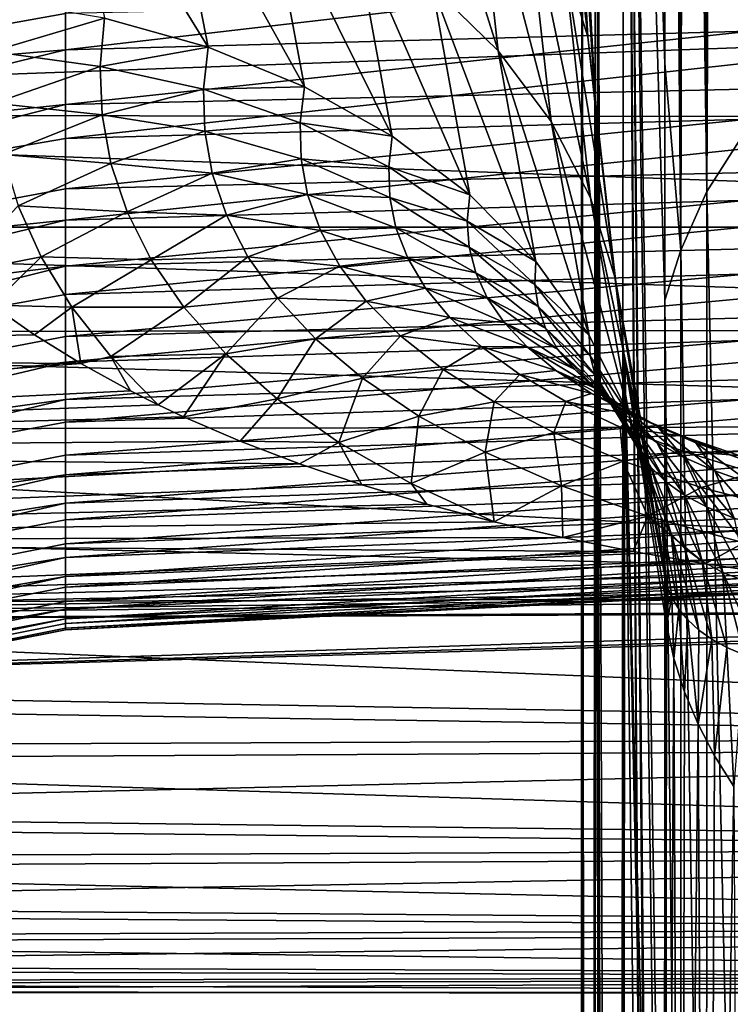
# Model space of a CAD drawing. Header units: metres. Extents: x -22 to 73, y -229 to 22.
# Tile 268 of 447: x 59.37 to 62.89, y -21.06 to -16.17. Entities that reach past the tile are written whole.
import ezdxf

# ---------------------------------------------------------------- set-up
doc = ezdxf.new("R2010")
doc.units = ezdxf.units.M
doc.layers.add('solid_509500_SW0001', color=7, linetype='CONTINUOUS')

msp = doc.modelspace()

# ---------------------------------------------------------------- linework, layer by layer
at = {"layer": 'solid_509500_SW0001'}
for points in [[(62.952862, -16.751766, 103.984497), (62.911175, -8.690939, 92.420441), (62.81591, -8.840919, 92.313881)], [(62.777531, -17.025888, 103.791794), (62.81591, -8.840919, 92.313881), (62.734512, -8.996242, 92.203545)], [(62.777531, -17.025888, 103.791794), (62.952862, -16.751766, 103.984497), (62.81591, -8.840919, 92.313881)], [(62.777531, -17.025888, 103.791794), (62.734512, -8.996242, 92.203545), (62.667427, -9.156054, 92.090042)], [(62.648949, -17.316845, 103.587273), (62.667427, -9.156054, 92.090042), (62.615021, -9.319482, 91.973984)], [(62.648949, -17.316845, 103.587273), (62.777531, -17.025888, 103.791794), (62.667427, -9.156054, 92.090042)], [(62.648949, -17.316845, 103.587273), (62.615021, -9.319482, 91.973984), (62.577576, -9.48563, 91.85601)], [(62.569775, -16.391064, 101.624237), (62.577576, -9.48563, 91.85601), (62.370682, -10.884567, 90.968979)], [(62.648949, -17.316845, 103.587273), (62.577576, -9.48563, 91.85601), (62.569775, -16.391064, 101.624237)], [(62.368568, -10.903613, 90.960808), (62.229351, -12.432281, 90.229767), (62.336384, -43.527386, 136.990952)], [(62.368568, -10.903613, 90.960808), (62.336384, -43.527386, 136.990952), (62.572906, -41.858002, 138.032562)], [(62.370682, -10.884567, 90.968979), (62.368568, -10.903613, 90.960808), (62.572906, -41.858002, 138.032562)], [(62.570324, -33.763599, 126.441429), (62.370682, -10.884567, 90.968979), (62.572906, -41.858002, 138.032562)], [(62.569122, -17.564634, 103.292419), (62.569775, -16.391064, 101.624237), (62.370682, -10.884567, 90.968979)], [(62.568073, -24.113943, 112.633087), (62.569122, -17.564634, 103.292419), (62.370682, -10.884567, 90.968979)], [(62.568199, -25.660387, 114.843147), (62.568073, -24.113943, 112.633087), (62.370682, -10.884567, 90.968979)], [(62.570007, -32.631351, 124.82061), (62.568199, -25.660387, 114.843147), (62.370682, -10.884567, 90.968979)], [(62.570324, -33.763599, 126.441429), (62.570007, -32.631351, 124.82061), (62.370682, -10.884567, 90.968979)], [(62.229351, -12.432281, 90.229767), (62.22818, -12.448991, 90.220917), (62.294006, -43.924614, 136.738663)], [(62.229351, -12.432281, 90.229767), (62.294006, -43.924614, 136.738663), (62.336384, -43.527386, 136.990952)], [(62.22818, -12.448991, 90.220917), (62.157856, -13.915806, 89.364212), (62.19508, -45.18478, 135.920822)], [(62.22818, -12.448991, 90.220917), (62.19508, -45.18478, 135.920822), (62.294006, -43.924614, 136.738663)], [(62.157856, -13.915806, 89.364212), (62.148941, -46.796192, 134.825104), (62.164349, -45.867165, 135.464523)], [(62.157856, -13.915806, 89.364212), (62.157745, -15.312095, 88.386787), (62.148941, -46.796192, 134.825104)], [(62.157856, -13.915806, 89.364212), (62.164349, -45.867165, 135.464523), (62.19508, -45.18478, 135.920822)], [(62.187679, -16.2586, 86.839622), (62.11911, -14.969255, 87.909836), (62.003948, -14.622745, 87.448547)], [(62.07003, -15.884265, 86.404427), (62.187679, -16.2586, 86.839622), (62.003948, -14.622745, 87.448547)], [(61.743477, -16.3281, 84.485748), (61.617641, -15.192056, 85.577477), (61.290577, -14.885921, 85.199753)], [(61.416378, -16.00844, 84.126831), (61.743477, -16.3281, 84.485748), (61.290577, -14.885921, 85.199753)], [(62.11911, -14.969255, 87.909836), (62.229885, -16.643436, 87.279785), (62.228138, -16.622541, 87.29866)], [(62.187679, -16.2586, 86.839622), (62.229885, -16.643436, 87.279785), (62.11911, -14.969255, 87.909836)], [(62.11911, -14.969255, 87.909836), (62.228138, -16.622541, 87.29866), (62.158035, -15.323179, 88.378326)], [(60.306564, -16.310585, 82.12767), (60.109161, -15.292146, 83.240082), (59.589039, -15.14757, 83.024284)], [(59.793011, -16.166643, 81.911972), (60.306564, -16.310585, 82.12767), (59.589039, -15.14757, 83.024284)], [(62.006355, -16.679852, 84.866753), (61.878937, -15.526729, 85.981316), (61.617641, -15.192056, 85.577477)], [(61.743477, -16.3281, 84.485748), (62.006355, -16.679852, 84.866753), (61.617641, -15.192056, 85.577477)], [(60.784458, -16.506832, 82.380814), (60.592342, -15.486103, 83.498756), (60.109161, -15.292146, 83.240082)], [(60.306564, -16.310585, 82.12767), (60.784458, -16.506832, 82.380814), (60.109161, -15.292146, 83.240082)], [(62.157745, -15.312095, 88.386787), (62.158035, -15.323179, 88.378326), (62.148941, -46.796192, 134.825104)], [(62.158035, -15.323179, 88.378326), (62.164356, -47.708618, 134.17511), (62.148941, -46.796192, 134.825104)], [(62.158035, -15.323179, 88.378326), (62.228138, -16.622541, 87.29866), (62.164356, -47.708618, 134.17511)], [(59.599998, -15.348247, 79.535652), (53.599998, -16.826427, 79.53392), (53.599998, -15.725126, 80.995392)], [(59.599998, -15.348247, 79.535652), (59.599998, -15.852131, 78.832817), (53.599998, -16.826427, 79.53392)], [(61.218887, -16.752174, 82.667274), (61.030518, -15.726204, 83.795998), (60.592342, -15.486103, 83.498756)], [(60.784458, -16.506832, 82.380814), (61.218887, -16.752174, 82.667274), (60.592342, -15.486103, 83.498756)], [(62.20063, -17.057819, 85.263481), (62.07003, -15.884265, 86.404427), (61.878937, -15.526729, 85.981316)], [(62.006355, -16.679852, 84.866753), (62.20063, -17.057819, 85.263481), (61.878937, -15.526729, 85.981316)], [(59.599998, -15.658522, 56.889164), (53.599998, -16.169104, 55.561348), (53.599998, -17.218668, 57.060284)], [(59.599998, -16.142962, 57.605541), (59.599998, -15.658522, 56.889164), (53.599998, -17.218668, 57.060284)], [(64.861679, -15.710436, 78.550323), (59.599998, -16.324183, 78.107475), (59.599998, -15.852131, 78.832817)], [(64.861679, -15.710436, 78.550323), (64.861679, -16.179644, 77.815613), (59.599998, -16.324183, 78.107475)], [(61.602745, -17.042606, 82.982368), (61.416378, -16.00844, 84.126831), (61.030518, -15.726204, 83.795998)], [(61.218887, -16.752174, 82.667274), (61.602745, -17.042606, 82.982368), (61.030518, -15.726204, 83.795998)], [(59.599998, -15.852131, 78.832817), (59.599998, -16.324183, 78.107475), (53.599998, -16.826427, 79.53392)], [(62.323055, -17.455696, 85.669319), (62.187679, -16.2586, 86.839622), (62.07003, -15.884265, 86.404427)], [(62.20063, -17.057819, 85.263481), (62.323055, -17.455696, 85.669319), (62.07003, -15.884265, 86.404427)], [(61.92976, -17.373377, 83.320946), (61.743477, -16.3281, 84.485748), (61.416378, -16.00844, 84.126831)], [(61.602745, -17.042606, 82.982368), (61.92976, -17.373377, 83.320946), (61.416378, -16.00844, 84.126831)], [(53.799999, -16.64447, 55.195251), (53.799999, -16.053226, 54.461391), (69.2136, -16.086624, 54.501091)], [(64.861679, -16.030014, 57.941879), (59.599998, -16.142962, 57.605541), (59.599998, -16.594965, 58.343544)], [(64.861679, -16.476215, 58.690784), (64.861679, -16.030014, 57.941879), (59.599998, -16.594965, 58.343544)], [(53.799999, -16.64447, 55.195251), (69.2136, -16.086624, 54.501091), (69.214699, -16.660301, 55.215855)], [(59.234325, -16.33214, 81.390663), (59.793011, -16.166643, 81.911972), (59.252193, -16.077358, 81.737251)], [(59.599998, -16.594965, 58.343544), (59.599998, -16.142962, 57.605541), (53.599998, -17.218668, 57.060284)], [(59.771667, -16.406116, 81.560562), (59.793011, -16.166643, 81.911972), (59.234325, -16.33214, 81.390663)], [(64.861679, -16.179644, 77.815613), (59.599998, -16.762943, 77.361824), (59.599998, -16.324183, 78.107475)], [(64.861679, -16.179644, 77.815613), (64.861679, -16.614517, 77.060074), (59.599998, -16.762943, 77.361824)], [(59.771667, -16.406116, 81.560562), (60.306564, -16.310585, 82.12767), (59.793011, -16.166643, 81.911972)], [(62.187679, -16.2586, 86.839622), (62.371552, -17.866871, 86.077782), (62.368523, -17.846548, 86.099434)], [(62.323055, -17.455696, 85.669319), (62.371552, -17.866871, 86.077782), (62.187679, -16.2586, 86.839622)], [(62.187679, -16.2586, 86.839622), (62.368523, -17.846548, 86.099434), (62.229885, -16.643436, 87.279785)], [(59.599998, -16.324183, 78.107475), (53.599998, -17.792845, 77.978706), (53.599998, -16.826427, 79.53392)], [(59.599998, -16.324183, 78.107475), (59.599998, -16.762943, 77.361824), (53.599998, -17.792845, 77.978706)], [(59.771667, -16.406116, 81.560562), (59.234325, -16.33214, 81.390663), (59.245667, -16.58749, 81.029625)], [(60.284153, -16.518387, 81.795357), (60.306564, -16.310585, 82.12767), (59.771667, -16.406116, 81.560562)], [(60.284153, -16.518387, 81.795357), (60.784458, -16.506832, 82.380814), (60.306564, -16.310585, 82.12767)], [(62.194592, -17.739082, 83.677467), (62.006355, -16.679852, 84.866753), (61.743477, -16.3281, 84.485748)], [(61.92976, -17.373377, 83.320946), (62.194592, -17.739082, 83.677467), (61.743477, -16.3281, 84.485748)], [(62.648949, -17.316845, 103.587273), (62.569775, -16.391064, 101.624237), (62.569122, -17.564634, 103.292419)], [(59.781158, -16.646389, 81.192482), (59.771667, -16.406116, 81.560562), (59.245667, -16.58749, 81.029625)], [(60.284153, -16.518387, 81.795357), (59.771667, -16.406116, 81.560562), (59.781158, -16.646389, 81.192482)], [(64.861679, -16.476215, 58.690784), (59.599998, -16.594965, 58.343544), (59.599998, -17.013132, 59.100937)], [(64.861679, -16.887453, 59.459446), (64.861679, -16.476215, 58.690784), (59.599998, -17.013132, 59.100937)], [(60.28981, -16.726845, 81.44651), (60.284153, -16.518387, 81.795357), (59.781158, -16.646389, 81.192482)], [(60.76329, -16.685028, 82.066711), (60.784458, -16.506832, 82.380814), (60.284153, -16.518387, 81.795357)], [(60.76329, -16.685028, 82.066711), (60.284153, -16.518387, 81.795357), (60.28981, -16.726845, 81.44651)], [(60.76329, -16.685028, 82.066711), (61.218887, -16.752174, 82.667274), (60.784458, -16.506832, 82.380814)], [(59.781158, -16.646389, 81.192482), (59.245667, -16.58749, 81.029625), (59.288624, -16.842642, 80.655853)], [(59.599998, -16.594965, 58.343544), (53.599998, -17.218668, 57.060284), (53.599998, -18.130226, 58.648262)], [(59.599998, -17.013132, 59.100937), (59.599998, -16.594965, 58.343544), (53.599998, -18.130226, 58.648262)], [(64.861679, -16.614517, 77.060074), (59.599998, -17.167408, 76.597679), (59.599998, -16.762943, 77.361824)], [(64.861679, -16.614517, 77.060074), (64.861679, -17.014135, 76.285309), (59.599998, -17.167408, 76.597679)], [(62.228138, -16.622541, 87.29866), (62.195454, -48.376854, 133.685455), (62.164356, -47.708618, 134.17511)], [(62.228138, -16.622541, 87.29866), (62.229885, -16.643436, 87.279785), (62.195454, -48.376854, 133.685455)], [(53.799999, -16.64447, 55.195251), (69.215134, -17.202192, 55.954895), (53.799999, -17.202192, 55.954895)], [(53.799999, -16.64447, 55.195251), (69.214699, -16.660301, 55.215855), (69.215134, -17.202192, 55.954895)], [(59.824482, -16.886738, 80.809853), (59.781158, -16.646389, 81.192482), (59.288624, -16.842642, 80.655853)], [(60.28981, -16.726845, 81.44651), (59.781158, -16.646389, 81.192482), (59.824482, -16.886738, 80.809853)], [(60.767471, -16.863371, 81.736641), (60.76329, -16.685028, 82.066711), (60.28981, -16.726845, 81.44651)], [(61.201221, -16.90449, 82.368416), (61.218887, -16.752174, 82.667274), (60.76329, -16.685028, 82.066711)], [(61.201221, -16.90449, 82.368416), (60.76329, -16.685028, 82.066711), (60.767471, -16.863371, 81.736641)], [(62.392902, -18.133743, 84.046104), (62.20063, -17.057819, 85.263481), (62.006355, -16.679852, 84.866753)], [(62.194592, -17.739082, 83.677467), (62.392902, -18.133743, 84.046104), (62.006355, -16.679852, 84.866753)], [(62.229885, -16.643436, 87.279785), (62.294025, -49.570282, 132.785507), (62.195454, -48.376854, 133.685455)], [(62.229885, -16.643436, 87.279785), (62.368523, -17.846548, 86.099434), (62.294025, -49.570282, 132.785507)], [(60.326435, -16.935436, 81.083221), (60.28981, -16.726845, 81.44651), (59.824482, -16.886738, 80.809853)], [(60.767471, -16.863371, 81.736641), (60.28981, -16.726845, 81.44651), (60.326435, -16.935436, 81.083221)], [(59.599998, -16.762943, 77.361824), (59.599998, -17.167408, 76.597679), (53.599998, -17.792845, 77.978706)], [(61.201221, -16.90449, 82.368416), (61.602745, -17.042606, 82.982368), (61.218887, -16.752174, 82.667274)], [(62.952576, -24.848936, 115.540329), (62.952862, -16.751766, 103.984497), (62.777531, -17.025888, 103.791794)], [(59.824482, -16.886738, 80.809853), (59.288624, -16.842642, 80.655853), (59.365623, -17.096916, 80.2714)], [(59.904598, -17.126499, 80.415176), (59.824482, -16.886738, 80.809853), (59.365623, -17.096916, 80.2714)], [(60.326435, -16.935436, 81.083221), (59.824482, -16.886738, 80.809853), (59.904598, -17.126499, 80.415176)], [(60.799667, -17.041536, 81.392708), (60.767471, -16.863371, 81.736641), (60.326435, -16.935436, 81.083221)], [(61.206596, -17.056099, 82.054451), (60.767471, -16.863371, 81.736641), (60.799667, -17.041536, 81.392708)], [(61.206596, -17.056099, 82.054451), (61.201221, -16.90449, 82.368416), (60.767471, -16.863371, 81.736641)], [(64.861679, -16.887453, 59.459446), (59.599998, -17.013132, 59.100937), (59.599998, -17.396509, 59.875874)], [(64.861679, -17.262856, 60.246227), (64.861679, -16.887453, 59.459446), (59.599998, -17.396509, 59.875874)], [(60.396893, -17.143684, 80.707985), (60.326435, -16.935436, 81.083221), (59.904598, -17.126499, 80.415176)], [(60.799667, -17.041536, 81.392708), (60.326435, -16.935436, 81.083221), (60.396893, -17.143684, 80.707985)], [(61.59079, -17.173187, 82.695541), (61.602745, -17.042606, 82.982368), (61.201221, -16.90449, 82.368416)], [(61.59079, -17.173187, 82.695541), (61.201221, -16.90449, 82.368416), (61.206596, -17.056099, 82.054451)], [(59.599998, -17.396509, 59.875874), (59.599998, -17.013132, 59.100937), (53.599998, -18.130226, 58.648262)], [(64.861679, -17.014135, 76.285309), (59.599998, -17.53731, 75.815544), (59.599998, -17.167408, 76.597679)], [(64.861679, -17.014135, 76.285309), (64.861679, -17.377647, 75.492966), (59.599998, -17.53731, 75.815544)], [(62.776752, -25.124186, 115.347862), (62.777531, -17.025888, 103.791794), (62.648949, -17.316845, 103.587273)], [(62.776752, -25.124186, 115.347862), (62.952576, -24.848936, 115.540329), (62.777531, -17.025888, 103.791794)], [(60.862511, -17.219223, 81.037346), (60.799667, -17.041536, 81.392708), (60.396893, -17.143684, 80.707985)], [(61.23735, -17.206837, 81.727516), (60.799667, -17.041536, 81.392708), (60.862511, -17.219223, 81.037346)], [(61.23735, -17.206837, 81.727516), (61.206596, -17.056099, 82.054451), (60.799667, -17.041536, 81.392708)], [(61.600002, -17.301876, 82.394753), (61.206596, -17.056099, 82.054451), (61.23735, -17.206837, 81.727516)], [(61.600002, -17.301876, 82.394753), (61.59079, -17.173187, 82.695541), (61.206596, -17.056099, 82.054451)], [(61.59079, -17.173187, 82.695541), (61.92976, -17.373377, 83.320946), (61.602745, -17.042606, 82.982368)], [(62.521458, -18.550911, 84.420837), (62.323055, -17.455696, 85.669319), (62.20063, -17.057819, 85.263481)], [(62.520508, -18.546574, 84.417015), (62.521458, -18.550911, 84.420837), (62.20063, -17.057819, 85.263481)], [(62.392902, -18.133743, 84.046104), (62.520508, -18.546574, 84.417015), (62.20063, -17.057819, 85.263481)], [(59.47897, -17.349415, 79.878387), (59.365623, -17.096916, 80.2714), (59.040649, -17.435186, 79.705307)], [(59.904598, -17.126499, 80.415176), (59.365623, -17.096916, 80.2714), (59.47897, -17.349415, 79.878387)], [(60.024342, -17.364574, 80.011139), (59.904598, -17.126499, 80.415176), (59.47897, -17.349415, 79.878387)], [(60.396893, -17.143684, 80.707985), (59.904598, -17.126499, 80.415176), (60.024342, -17.364574, 80.011139)], [(59.599998, -17.167408, 76.597679), (53.599998, -18.61553, 76.343979), (53.599998, -17.792845, 77.978706)], [(59.599998, -17.167408, 76.597679), (59.599998, -17.53731, 75.815544), (53.599998, -18.61553, 76.343979)], [(60.503937, -17.350666, 80.323456), (60.396893, -17.143684, 80.707985), (60.024342, -17.364574, 80.011139)], [(60.862511, -17.219223, 81.037346), (60.396893, -17.143684, 80.707985), (60.503937, -17.350666, 80.323456)], [(61.925621, -17.486729, 83.042747), (61.92976, -17.373377, 83.320946), (61.59079, -17.173187, 82.695541)], [(61.925621, -17.486729, 83.042747), (61.59079, -17.173187, 82.695541), (61.600002, -17.301876, 82.394753)], [(69.214699, -17.708363, 56.712227), (53.799999, -17.202192, 55.954895), (69.215134, -17.202192, 55.954895)], [(53.799999, -17.725273, 56.738796), (53.799999, -17.202192, 55.954895), (69.214699, -17.708363, 56.712227)], [(60.958534, -17.395729, 80.673157), (60.862511, -17.219223, 81.037346), (60.503937, -17.350666, 80.323456)], [(61.295799, -17.356575, 81.390015), (61.23735, -17.206837, 81.727516), (60.862511, -17.219223, 81.037346)], [(61.295799, -17.356575, 81.390015), (60.862511, -17.219223, 81.037346), (60.958534, -17.395729, 80.673157)], [(61.632328, -17.428637, 82.082176), (61.23735, -17.206837, 81.727516), (61.295799, -17.356575, 81.390015)], [(61.632328, -17.428637, 82.082176), (61.600002, -17.301876, 82.394753), (61.23735, -17.206837, 81.727516)], [(64.861679, -17.262856, 60.246227), (59.599998, -17.396509, 59.875874), (59.599998, -17.744844, 60.667847)], [(64.861679, -17.601625, 61.049465), (64.861679, -17.262856, 60.246227), (59.599998, -17.744844, 60.667847)], [(61.941265, -17.596687, 82.751968), (61.600002, -17.301876, 82.394753), (61.632328, -17.428637, 82.082176)], [(61.941265, -17.596687, 82.751968), (61.925621, -17.486729, 83.042747), (61.600002, -17.301876, 82.394753)], [(62.647911, -25.416372, 115.143532), (62.648949, -17.316845, 103.587273), (62.569122, -17.564634, 103.292419)], [(62.647911, -25.416372, 115.143532), (62.776752, -25.124186, 115.347862), (62.648949, -17.316845, 103.587273)], [(59.47897, -17.349415, 79.878387), (59.040649, -17.435186, 79.705307), (59.234104, -17.588823, 79.47316)], [(59.630951, -17.598906, 79.479347), (59.47897, -17.349415, 79.878387), (59.234104, -17.588823, 79.47316)], [(60.024342, -17.364574, 80.011139), (59.47897, -17.349415, 79.878387), (59.630951, -17.598906, 79.479347)], [(60.186562, -17.599659, 79.601135), (60.024342, -17.364574, 80.011139), (59.630951, -17.598906, 79.479347)], [(60.503937, -17.350666, 80.323456), (60.024342, -17.364574, 80.011139), (60.186562, -17.599659, 79.601135)], [(60.650311, -17.555288, 79.932991), (60.503937, -17.350666, 80.323456), (60.186562, -17.599659, 79.601135)], [(60.958534, -17.395729, 80.673157), (60.503937, -17.350666, 80.323456), (60.650311, -17.555288, 79.932991)], [(61.384167, -17.504833, 81.044525), (61.295799, -17.356575, 81.390015), (60.958534, -17.395729, 80.673157)], [(61.689674, -17.553495, 81.760246), (61.295799, -17.356575, 81.390015), (61.384167, -17.504833, 81.044525)], [(61.689674, -17.553495, 81.760246), (61.632328, -17.428637, 82.082176), (61.295799, -17.356575, 81.390015)], [(61.925621, -17.486729, 83.042747), (62.194592, -17.739082, 83.677467), (61.92976, -17.373377, 83.320946)], [(59.599998, -17.396509, 59.875874), (53.599998, -18.130226, 58.648262), (53.599998, -18.895386, 60.310772)], [(59.599998, -17.744844, 60.667847), (59.599998, -17.396509, 59.875874), (53.599998, -18.895386, 60.310772)], [(64.861679, -17.377647, 75.492966), (59.599998, -17.871687, 75.017319), (59.599998, -17.53731, 75.815544)], [(64.861679, -17.377647, 75.492966), (64.861679, -17.704285, 74.684715), (59.599998, -17.871687, 75.017319)], [(61.090263, -17.570194, 80.303398), (60.958534, -17.395729, 80.673157), (60.650311, -17.555288, 79.932991)], [(61.384167, -17.504833, 81.044525), (60.958534, -17.395729, 80.673157), (61.090263, -17.570194, 80.303398)], [(61.978149, -17.70331, 82.45089), (61.632328, -17.428637, 82.082176), (61.689674, -17.553495, 81.760246)], [(61.978149, -17.70331, 82.45089), (61.941265, -17.596687, 82.751968), (61.632328, -17.428637, 82.082176)], [(62.323055, -17.455696, 85.669319), (62.577919, -18.978857, 84.791374), (62.371552, -17.866871, 86.077782)], [(62.521458, -18.550911, 84.420837), (62.577919, -18.978857, 84.791374), (62.323055, -17.455696, 85.669319)], [(61.504677, -17.650997, 80.694183), (61.384167, -17.504833, 81.044525), (61.090263, -17.570194, 80.303398)], [(61.773876, -17.676197, 81.431488), (61.384167, -17.504833, 81.044525), (61.504677, -17.650997, 80.694183)], [(61.773876, -17.676197, 81.431488), (61.689674, -17.553495, 81.760246), (61.384167, -17.504833, 81.044525)], [(62.200249, -17.839989, 83.404358), (62.194592, -17.739082, 83.677467), (61.925621, -17.486729, 83.042747)], [(62.200249, -17.839989, 83.404358), (61.925621, -17.486729, 83.042747), (61.941265, -17.596687, 82.751968)], [(59.599998, -17.53731, 75.815544), (59.599998, -17.871687, 75.017319), (53.599998, -18.61553, 76.343979)], [(60.650311, -17.555288, 79.932991), (60.186562, -17.599659, 79.601135), (60.394024, -17.830231, 79.189224)], [(60.83868, -17.756216, 79.540581), (60.650311, -17.555288, 79.932991), (60.394024, -17.830231, 79.189224)], [(61.090263, -17.570194, 80.303398), (60.650311, -17.555288, 79.932991), (60.83868, -17.756216, 79.540581)], [(61.260143, -17.741547, 79.9319), (61.090263, -17.570194, 80.303398), (60.83868, -17.756216, 79.540581)], [(61.504677, -17.650997, 80.694183), (61.090263, -17.570194, 80.303398), (61.260143, -17.741547, 79.9319)], [(62.037701, -17.806767, 82.141968), (61.689674, -17.553495, 81.760246), (61.773876, -17.676197, 81.431488)], [(62.037701, -17.806767, 82.141968), (61.978149, -17.70331, 82.45089), (61.689674, -17.553495, 81.760246)], [(62.647911, -25.416372, 115.143532), (62.569122, -17.564634, 103.292419), (62.568073, -24.113943, 112.633087)], [(53.799999, -17.8367, 79.08387), (59.445633, -17.736887, 79.242905), (59.234104, -17.588823, 79.47316)], [(59.630951, -17.598906, 79.479347), (59.234104, -17.588823, 79.47316), (59.445633, -17.736887, 79.242905)], [(59.630951, -17.598906, 79.479347), (59.445633, -17.736887, 79.242905), (59.674942, -17.878866, 79.015724)], [(64.861679, -17.601625, 61.049465), (59.599998, -17.744844, 60.667847), (59.599998, -18.057228, 61.474934)], [(64.861679, -17.903044, 61.867451), (64.861679, -17.601625, 61.049465), (59.599998, -18.057228, 61.474934)], [(59.823872, -17.844189, 79.077492), (59.630951, -17.598906, 79.479347), (59.674942, -17.878866, 79.015724)], [(60.186562, -17.599659, 79.601135), (59.630951, -17.598906, 79.479347), (59.823872, -17.844189, 79.077492)], [(60.394024, -17.830231, 79.189224), (60.186562, -17.599659, 79.601135), (59.823872, -17.844189, 79.077492)], [(62.224808, -17.935713, 83.12027), (61.941265, -17.596687, 82.751968), (61.978149, -17.70331, 82.45089)], [(62.224808, -17.935713, 83.12027), (62.200249, -17.839989, 83.404358), (61.941265, -17.596687, 82.751968)], [(61.659485, -17.794273, 80.342667), (61.504677, -17.650997, 80.694183), (61.260143, -17.741547, 79.9319)], [(61.88678, -17.796377, 81.098961), (61.504677, -17.650997, 80.694183), (61.659485, -17.794273, 80.342667)], [(61.88678, -17.796377, 81.098961), (61.773876, -17.676197, 81.431488), (61.504677, -17.650997, 80.694183)], [(53.799999, -17.725273, 56.738796), (69.214699, -17.708363, 56.712227), (69.213615, -18.181244, 57.490841)], [(64.861679, -17.704285, 74.684715), (59.599998, -18.16954, 74.205467), (59.599998, -17.871687, 75.017319)], [(64.861679, -17.704285, 74.684715), (64.861679, -17.993353, 73.862282), (59.599998, -18.16954, 74.205467)], [(62.121296, -17.907019, 81.827728), (61.773876, -17.676197, 81.431488), (61.88678, -17.796377, 81.098961)], [(62.121296, -17.907019, 81.827728), (62.037701, -17.806767, 82.141968), (61.773876, -17.676197, 81.431488)], [(62.269154, -18.026369, 82.827637), (61.978149, -17.70331, 82.45089), (62.037701, -17.806767, 82.141968)], [(62.269154, -18.026369, 82.827637), (62.224808, -17.935713, 83.12027), (61.978149, -17.70331, 82.45089)], [(59.599998, -18.057228, 61.474934), (59.599998, -17.744844, 60.667847), (53.599998, -18.895386, 60.310772)], [(53.799999, -18.212656, 57.545376), (53.799999, -17.725273, 56.738796), (69.213615, -18.181244, 57.490841)], [(53.799999, -17.8367, 79.08387), (59.674942, -17.878866, 79.015724), (59.445633, -17.736887, 79.242905)], [(60.83868, -17.756216, 79.540581), (60.394024, -17.830231, 79.189224), (60.649277, -18.054253, 78.779907)], [(61.071518, -17.951662, 79.150642), (60.83868, -17.756216, 79.540581), (60.649277, -18.054253, 78.779907)], [(61.260143, -17.741547, 79.9319), (60.83868, -17.756216, 79.540581), (61.071518, -17.951662, 79.150642)], [(61.470448, -17.908295, 79.562904), (61.260143, -17.741547, 79.9319), (61.071518, -17.951662, 79.150642)], [(61.659485, -17.794273, 80.342667), (61.260143, -17.741547, 79.9319), (61.470448, -17.908295, 79.562904)], [(62.200249, -17.839989, 83.404358), (62.392902, -18.133743, 84.046104), (62.194592, -17.739082, 83.677467)], [(61.850582, -17.933495, 79.994011), (61.659485, -17.794273, 80.342667), (61.470448, -17.908295, 79.562904)], [(62.03017, -17.913534, 80.766167), (61.659485, -17.794273, 80.342667), (61.850582, -17.933495, 79.994011)], [(62.03017, -17.913534, 80.766167), (61.88678, -17.796377, 81.098961), (61.659485, -17.794273, 80.342667)], [(62.230331, -18.003958, 81.511116), (61.88678, -17.796377, 81.098961), (62.03017, -17.913534, 80.766167)], [(62.230331, -18.003958, 81.511116), (62.121296, -17.907019, 81.827728), (61.88678, -17.796377, 81.098961)], [(62.334187, -18.112249, 82.528961), (62.037701, -17.806767, 82.141968), (62.121296, -17.907019, 81.827728)], [(62.334187, -18.112249, 82.528961), (62.269154, -18.026369, 82.827637), (62.037701, -17.806767, 82.141968)], [(53.799999, -17.8367, 79.08387), (53.799999, -18.316017, 78.272469), (59.674942, -17.878866, 79.015724)], [(59.823872, -17.844189, 79.077492), (59.674942, -17.878866, 79.015724), (59.921619, -18.014305, 78.792816)], [(60.394024, -17.830231, 79.189224), (59.823872, -17.844189, 79.077492), (60.059635, -18.083445, 78.676567)], [(59.823872, -17.844189, 79.077492), (59.921619, -18.014305, 78.792816), (60.059635, -18.083445, 78.676567)], [(60.394024, -17.830231, 79.189224), (60.059635, -18.083445, 78.676567), (60.185207, -18.142656, 78.57563)], [(60.649277, -18.054253, 78.779907), (60.394024, -17.830231, 79.189224), (60.185207, -18.142656, 78.57563)], [(62.410183, -18.227194, 83.774452), (62.392902, -18.133743, 84.046104), (62.200249, -17.839989, 83.404358)], [(62.410183, -18.227194, 83.774452), (62.200249, -17.839989, 83.404358), (62.224808, -17.935713, 83.12027)], [(62.368523, -17.846548, 86.099434), (62.337132, -49.9492, 132.493896), (62.294025, -49.570282, 132.785507)], [(62.368523, -17.846548, 86.099434), (62.371552, -17.866871, 86.077782), (62.337132, -49.9492, 132.493896)], [(59.599998, -17.871687, 75.017319), (53.599998, -19.288593, 74.641548), (53.599998, -18.61553, 76.343979)], [(59.599998, -17.871687, 75.017319), (59.599998, -18.16954, 74.205467), (53.599998, -19.288593, 74.641548)], [(53.799999, -18.316017, 78.272469), (59.921619, -18.014305, 78.792816), (59.674942, -17.878866, 79.015724)], [(64.861679, -17.903044, 61.867451), (59.599998, -18.057228, 61.474934), (59.599998, -18.332729, 62.294647)], [(64.861679, -18.166471, 62.698452), (64.861679, -17.903044, 61.867451), (59.599998, -18.332729, 62.294647)], [(61.470448, -17.908295, 79.562904), (61.071518, -17.951662, 79.150642), (61.351116, -18.139814, 78.768616)], [(61.723286, -18.068937, 79.201569), (61.470448, -17.908295, 79.562904), (61.351116, -18.139814, 78.768616)], [(61.850582, -17.933495, 79.994011), (61.470448, -17.908295, 79.562904), (61.723286, -18.068937, 79.201569)], [(62.420746, -18.193525, 82.226761), (62.121296, -17.907019, 81.827728), (62.230331, -18.003958, 81.511116)], [(62.420746, -18.193525, 82.226761), (62.334187, -18.112249, 82.528961), (62.121296, -17.907019, 81.827728)], [(62.371552, -17.866871, 86.077782), (62.568073, -33.693558, 105.924583), (62.337132, -49.9492, 132.493896)], [(62.371552, -17.866871, 86.077782), (62.569122, -27.156551, 96.57605), (62.568073, -33.693558, 105.924583)], [(62.371552, -17.866871, 86.077782), (62.569775, -25.990158, 94.902412), (62.569122, -27.156551, 96.57605)], [(62.371552, -17.866871, 86.077782), (62.577576, -19.173044, 85.072815), (62.569775, -25.990158, 94.902412)], [(62.371552, -17.866871, 86.077782), (62.577747, -19.075947, 84.932098), (62.577576, -19.173044, 85.072815)], [(62.371552, -17.866871, 86.077782), (62.577919, -18.978857, 84.791374), (62.577747, -19.075947, 84.932098)], [(61.071518, -17.951662, 79.150642), (60.649277, -18.054253, 78.779907), (60.954716, -18.26969, 78.378738)], [(61.351116, -18.139814, 78.768616), (61.071518, -17.951662, 79.150642), (60.954716, -18.26969, 78.378738)], [(62.079826, -18.067497, 79.653076), (61.850582, -17.933495, 79.994011), (61.723286, -18.068937, 79.201569)], [(62.2057, -18.026848, 80.436913), (62.03017, -17.913534, 80.766167), (61.850582, -17.933495, 79.994011)], [(62.2057, -18.026848, 80.436913), (61.850582, -17.933495, 79.994011), (62.079826, -18.067497, 79.653076)], [(62.36615, -18.097382, 81.195465), (62.03017, -17.913534, 80.766167), (62.2057, -18.026848, 80.436913)], [(62.36615, -18.097382, 81.195465), (62.230331, -18.003958, 81.511116), (62.03017, -17.913534, 80.766167)], [(62.445988, -18.313412, 83.493629), (62.224808, -17.935713, 83.12027), (62.269154, -18.026369, 82.827637)], [(62.445988, -18.313412, 83.493629), (62.410183, -18.227194, 83.774452), (62.224808, -17.935713, 83.12027)], [(64.861679, -17.993353, 73.862282), (59.599998, -18.430536, 73.38102), (59.599998, -18.16954, 74.205467)], [(64.861679, -17.993353, 73.862282), (64.861679, -18.24424, 73.027412), (59.599998, -18.430536, 73.38102)], [(62.529709, -18.270348, 81.923912), (62.230331, -18.003958, 81.511116), (62.36615, -18.097382, 81.195465)], [(62.529709, -18.270348, 81.923912), (62.420746, -18.193525, 82.226761), (62.230331, -18.003958, 81.511116)], [(59.599998, -18.057228, 61.474934), (53.599998, -18.895386, 60.310772), (53.599998, -19.508614, 62.035595)], [(59.599998, -18.332729, 62.294647), (59.599998, -18.057228, 61.474934), (53.599998, -19.508614, 62.035595)], [(53.799999, -18.316017, 78.272469), (60.059635, -18.083445, 78.676567), (59.921619, -18.014305, 78.792816)], [(60.649277, -18.054253, 78.779907), (60.185207, -18.142656, 78.57563), (60.464943, -18.26339, 78.365746)], [(60.954716, -18.26969, 78.378738), (60.649277, -18.054253, 78.779907), (60.464943, -18.26339, 78.365746)], [(62.414909, -18.135515, 80.115761), (62.2057, -18.026848, 80.436913), (62.079826, -18.067497, 79.653076)], [(62.530006, -18.186832, 80.884377), (62.2057, -18.026848, 80.436913), (62.414909, -18.135515, 80.115761)], [(62.530006, -18.186832, 80.884377), (62.36615, -18.097382, 81.195465), (62.2057, -18.026848, 80.436913)], [(62.500595, -18.392532, 83.206253), (62.269154, -18.026369, 82.827637), (62.334187, -18.112249, 82.528961)], [(62.500595, -18.392532, 83.206253), (62.445988, -18.313412, 83.493629), (62.269154, -18.026369, 82.827637)], [(53.799999, -18.316017, 78.272469), (60.185207, -18.142656, 78.57563), (60.059635, -18.083445, 78.676567)], [(61.723286, -18.068937, 79.201569), (61.351116, -18.139814, 78.768616), (61.679356, -18.318287, 78.400299)], [(62.02039, -18.221451, 78.853401), (61.723286, -18.068937, 79.201569), (61.679356, -18.318287, 78.400299)], [(62.079826, -18.067497, 79.653076), (61.723286, -18.068937, 79.201569), (62.02039, -18.221451, 78.853401)], [(62.34874, -18.194651, 79.32505), (62.079826, -18.067497, 79.653076), (62.02039, -18.221451, 78.853401)], [(62.414909, -18.135515, 80.115761), (62.079826, -18.067497, 79.653076), (62.34874, -18.194651, 79.32505)], [(62.66193, -18.34281, 81.623558), (62.36615, -18.097382, 81.195465), (62.530006, -18.186832, 80.884377)], [(62.66193, -18.34281, 81.623558), (62.529709, -18.270348, 81.923912), (62.36615, -18.097382, 81.195465)], [(53.799999, -18.316017, 78.272469), (60.464943, -18.26339, 78.365746), (60.185207, -18.142656, 78.57563)], [(61.351116, -18.139814, 78.768616), (60.954716, -18.26969, 78.378738), (61.312305, -18.4739, 77.991661)], [(61.679356, -18.318287, 78.400299), (61.351116, -18.139814, 78.768616), (61.312305, -18.4739, 77.991661)], [(62.574291, -18.464949, 82.914886), (62.334187, -18.112249, 82.528961), (62.420746, -18.193525, 82.226761)], [(62.574291, -18.464949, 82.914886), (62.500595, -18.392532, 83.206253), (62.334187, -18.112249, 82.528961)], [(62.659046, -18.238327, 79.807526), (62.414909, -18.135515, 80.115761), (62.34874, -18.194651, 79.32505)], [(62.410183, -18.227194, 83.774452), (62.520508, -18.546574, 84.417015), (62.392902, -18.133743, 84.046104)], [(62.723057, -18.271879, 80.582054), (62.414909, -18.135515, 80.115761), (62.659046, -18.238327, 79.807526)], [(62.723057, -18.271879, 80.582054), (62.530006, -18.186832, 80.884377), (62.414909, -18.135515, 80.115761)], [(59.599998, -18.16954, 74.205467), (59.599998, -18.430536, 73.38102), (53.599998, -19.288593, 74.641548)], [(53.799999, -18.212656, 57.545376), (69.213615, -18.181244, 57.490841), (69.210701, -19.023542, 59.105911)], [(64.861679, -18.166471, 62.698452), (59.599998, -18.332729, 62.294647), (59.599998, -18.571039, 63.125935)], [(64.861679, -18.391352, 63.540703), (64.861679, -18.166471, 62.698452), (59.599998, -18.571039, 63.125935)], [(62.34874, -18.194651, 79.32505), (62.02039, -18.221451, 78.853401), (62.362694, -18.363523, 78.525063)], [(62.658134, -18.313082, 79.016136), (62.34874, -18.194651, 79.32505), (62.362694, -18.363523, 78.525063)], [(62.659046, -18.238327, 79.807526), (62.34874, -18.194651, 79.32505), (62.658134, -18.313082, 79.016136)], [(62.667332, -18.531036, 82.62207), (62.420746, -18.193525, 82.226761), (62.529709, -18.270348, 81.923912)], [(62.667332, -18.531036, 82.62207), (62.574291, -18.464949, 82.914886), (62.420746, -18.193525, 82.226761)], [(62.818192, -18.410831, 81.329079), (62.530006, -18.186832, 80.884377), (62.723057, -18.271879, 80.582054)], [(62.818192, -18.410831, 81.329079), (62.66193, -18.34281, 81.623558), (62.530006, -18.186832, 80.884377)], [(53.799999, -18.663363, 58.373013), (53.799999, -18.212656, 57.545376), (69.210701, -19.023542, 59.105911)], [(64.861679, -18.24424, 73.027412), (59.599998, -18.654299, 72.545013), (59.599998, -18.430536, 73.38102)], [(64.861679, -18.24424, 73.027412), (64.861679, -18.456409, 72.18187), (59.599998, -18.654299, 72.545013)], [(62.02039, -18.221451, 78.853401), (61.679356, -18.318287, 78.400299), (62.057251, -18.484377, 78.05275)], [(62.362694, -18.363523, 78.525063), (62.02039, -18.221451, 78.853401), (62.057251, -18.484377, 78.05275)], [(62.410183, -18.227194, 83.774452), (62.521458, -18.550911, 84.420837), (62.520508, -18.546574, 84.417015)], [(62.551994, -18.642015, 84.146996), (62.521458, -18.550911, 84.420837), (62.410183, -18.227194, 83.774452)], [(62.551994, -18.642015, 84.146996), (62.410183, -18.227194, 83.774452), (62.445988, -18.313412, 83.493629)], [(62.938751, -18.333878, 79.517944), (62.659046, -18.238327, 79.807526), (62.658134, -18.313082, 79.016136)], [(62.946236, -18.351765, 80.292953), (62.659046, -18.238327, 79.807526), (62.938751, -18.333878, 79.517944)], [(62.946236, -18.351765, 80.292953), (62.723057, -18.271879, 80.582054), (62.659046, -18.238327, 79.807526)], [(53.799999, -18.316017, 78.272469), (60.759705, -18.376139, 78.16452), (60.464943, -18.26339, 78.365746)], [(60.954716, -18.26969, 78.378738), (60.464943, -18.26339, 78.365746), (60.759705, -18.376139, 78.16452)], [(60.954716, -18.26969, 78.378738), (60.759705, -18.376139, 78.16452), (61.068306, -18.480604, 77.973328)], [(61.312305, -18.4739, 77.991661), (60.954716, -18.26969, 78.378738), (61.068306, -18.480604, 77.973328)], [(62.780022, -18.591188, 82.330589), (62.529709, -18.270348, 81.923912), (62.66193, -18.34281, 81.623558)], [(62.780022, -18.591188, 82.330589), (62.667332, -18.531036, 82.62207), (62.529709, -18.270348, 81.923912)], [(62.999237, -18.474361, 81.04435), (62.723057, -18.271879, 80.582054), (62.946236, -18.351765, 80.292953)], [(62.999237, -18.474361, 81.04435), (62.818192, -18.410831, 81.329079), (62.723057, -18.271879, 80.582054)], [(59.599998, -18.571039, 63.125935), (59.599998, -18.332729, 62.294647), (53.599998, -19.508614, 62.035595)], [(53.799999, -18.316017, 78.272469), (53.799999, -18.758446, 77.440376), (60.759705, -18.376139, 78.16452)], [(61.679356, -18.318287, 78.400299), (61.312305, -18.4739, 77.991661), (61.723118, -18.663906, 77.625931)], [(62.057251, -18.484377, 78.05275), (61.679356, -18.318287, 78.400299), (61.723118, -18.663906, 77.625931)], [(62.658134, -18.313082, 79.016136), (62.362694, -18.363523, 78.525063), (62.750328, -18.492577, 78.223946)], [(62.601196, -18.72361, 83.865959), (62.445988, -18.313412, 83.493629), (62.500595, -18.392532, 83.206253)], [(62.601196, -18.72361, 83.865959), (62.551994, -18.642015, 84.146996), (62.445988, -18.313412, 83.493629)], [(63.008099, -18.420677, 78.733223), (62.658134, -18.313082, 79.016136), (62.750328, -18.492577, 78.223946)], [(62.938751, -18.333878, 79.517944), (62.658134, -18.313082, 79.016136), (63.008099, -18.420677, 78.733223)], [(62.91267, -18.645807, 82.043442), (62.66193, -18.34281, 81.623558), (62.818192, -18.410831, 81.329079)], [(62.91267, -18.645807, 82.043442), (62.780022, -18.591188, 82.330589), (62.66193, -18.34281, 81.623558)], [(53.799999, -18.758446, 77.440376), (61.068306, -18.480604, 77.973328), (60.759705, -18.376139, 78.16452)], [(64.861679, -18.391352, 63.540703), (59.599998, -18.571039, 63.125935), (59.599998, -18.771814, 63.967754)], [(64.861679, -18.577202, 64.39241), (64.861679, -18.391352, 63.540703), (59.599998, -18.771814, 63.967754)], [(62.362694, -18.363523, 78.525063), (62.057251, -18.484377, 78.05275), (62.484928, -18.635084, 77.733803)], [(62.750328, -18.492577, 78.223946), (62.362694, -18.363523, 78.525063), (62.484928, -18.635084, 77.733803)], [(62.668682, -18.795816, 83.580551), (62.500595, -18.392532, 83.206253), (62.574291, -18.464949, 82.914886)], [(62.668682, -18.795816, 83.580551), (62.601196, -18.72361, 83.865959), (62.500595, -18.392532, 83.206253)], [(59.599998, -18.430536, 73.38102), (53.599998, -19.806295, 72.88575), (53.599998, -19.288593, 74.641548)], [(59.599998, -18.430536, 73.38102), (59.599998, -18.654299, 72.545013), (53.599998, -19.806295, 72.88575)], [(63.008099, -18.420677, 78.733223), (62.750328, -18.492577, 78.223946), (63.18177, -18.605547, 77.957985)], [(63.065552, -18.695183, 81.763763), (62.818192, -18.410831, 81.329079), (62.999237, -18.474361, 81.04435)], [(63.065552, -18.695183, 81.763763), (62.91267, -18.645807, 82.043442), (62.818192, -18.410831, 81.329079)], [(53.799999, -18.758446, 77.440376), (61.389484, -18.576487, 77.793571), (61.068306, -18.480604, 77.973328)], [(64.861679, -18.456409, 72.18187), (59.599998, -18.840115, 71.700012), (59.599998, -18.654299, 72.545013)], [(64.861679, -18.456409, 72.18187), (64.861679, -18.629416, 71.327461), (59.599998, -18.840115, 71.700012)], [(61.312305, -18.4739, 77.991661), (61.068306, -18.480604, 77.973328), (61.389484, -18.576487, 77.793571)], [(61.312305, -18.4739, 77.991661), (61.389484, -18.576487, 77.793571), (61.723118, -18.663906, 77.625931)], [(62.057251, -18.484377, 78.05275), (61.723118, -18.663906, 77.625931), (62.06361, -18.741812, 77.473358)], [(62.484928, -18.635084, 77.733803), (62.057251, -18.484377, 78.05275), (62.06361, -18.741812, 77.473358)], [(62.750328, -18.492577, 78.223946), (62.484928, -18.635084, 77.733803), (62.960701, -18.766872, 77.451935)], [(62.754082, -18.859102, 83.293434), (62.574291, -18.464949, 82.914886), (62.667332, -18.531036, 82.62207)], [(62.754082, -18.859102, 83.293434), (62.668682, -18.795816, 83.580551), (62.574291, -18.464949, 82.914886)], [(63.18177, -18.605547, 77.957985), (62.750328, -18.492577, 78.223946), (62.960701, -18.766872, 77.451935)], [(62.857021, -18.91403, 83.007187), (62.667332, -18.531036, 82.62207), (62.780022, -18.591188, 82.330589)], [(62.857021, -18.91403, 83.007187), (62.754082, -18.859102, 83.293434), (62.667332, -18.531036, 82.62207)], [(59.599998, -18.571039, 63.125935), (53.599998, -19.508614, 62.035595), (53.599998, -19.964752, 63.808514)], [(59.599998, -18.771814, 63.967754), (59.599998, -18.571039, 63.125935), (53.599998, -19.964752, 63.808514)], [(53.799999, -18.758446, 77.440376), (61.723118, -18.663906, 77.625931), (61.389484, -18.576487, 77.793571)], [(64.861679, -18.577202, 64.39241), (59.599998, -18.771814, 63.967754), (59.599998, -18.93441, 64.817535)], [(64.861679, -18.723633, 65.251785), (64.861679, -18.577202, 64.39241), (59.599998, -18.93441, 64.817535)], [(62.551994, -18.642015, 84.146996), (62.577919, -18.978857, 84.791374), (62.521458, -18.550911, 84.420837)], [(62.97718, -18.961239, 82.724518), (62.780022, -18.591188, 82.330589), (62.91267, -18.645807, 82.043442)], [(62.97718, -18.961239, 82.724518), (62.857021, -18.91403, 83.007187), (62.780022, -18.591188, 82.330589)], [(64.861679, -18.629416, 71.327461), (59.599998, -18.987583, 70.848099), (59.599998, -18.840115, 71.700012)], [(64.861679, -18.629416, 71.327461), (64.861679, -18.76289, 70.465981), (59.599998, -18.987583, 70.848099)], [(62.484928, -18.635084, 77.733803), (62.06361, -18.741812, 77.473358), (62.413448, -18.81122, 77.33477)], [(62.484928, -18.635084, 77.733803), (62.413448, -18.81122, 77.33477), (62.77002, -18.871899, 77.211487)], [(62.960701, -18.766872, 77.451935), (62.484928, -18.635084, 77.733803), (62.77002, -18.871899, 77.211487)], [(62.551994, -18.642015, 84.146996), (62.603619, -19.038778, 84.618156), (62.577919, -18.978857, 84.791374)], [(62.551994, -18.642015, 84.146996), (62.638435, -19.095959, 84.435326), (62.603619, -19.038778, 84.618156)], [(62.601196, -18.72361, 83.865959), (62.638435, -19.095959, 84.435326), (62.551994, -18.642015, 84.146996)], [(59.599998, -18.654299, 72.545013), (59.599998, -18.840115, 71.700012), (53.599998, -19.806295, 72.88575)], [(53.799999, -19.076483, 59.220036), (53.799999, -18.663363, 58.373013), (69.210701, -19.023542, 59.105911)], [(53.799999, -18.758446, 77.440376), (62.06361, -18.741812, 77.473358), (61.723118, -18.663906, 77.625931)], [(53.799999, -18.758446, 77.440376), (62.413448, -18.81122, 77.33477), (62.06361, -18.741812, 77.473358)], [(64.861679, -18.723633, 65.251785), (59.599998, -18.93441, 64.817535), (59.599998, -19.058485, 65.673164)], [(64.861679, -18.830332, 66.116982), (64.861679, -18.723633, 65.251785), (59.599998, -19.058485, 65.673164)], [(62.601196, -18.72361, 83.865959), (62.737385, -19.200109, 84.046196), (62.682907, -19.149927, 84.244194)], [(62.668682, -18.795816, 83.580551), (62.737385, -19.200109, 84.046196), (62.601196, -18.72361, 83.865959)], [(62.601196, -18.72361, 83.865959), (62.682907, -19.149927, 84.244194), (62.638435, -19.095959, 84.435326)], [(59.599998, -18.93441, 64.817535), (59.599998, -18.771814, 63.967754), (53.599998, -19.964752, 63.808514)], [(53.799999, -18.758446, 77.440376), (53.799999, -19.163097, 76.589279), (62.413448, -18.81122, 77.33477)], [(64.861679, -18.76289, 70.465981), (59.599998, -19.096611, 69.98983), (59.599998, -18.987583, 70.848099)], [(64.861679, -18.76289, 70.465981), (64.861679, -18.856548, 69.599274), (59.599998, -19.096611, 69.98983)], [(62.960701, -18.766872, 77.451935), (62.77002, -18.871899, 77.211487), (63.132217, -18.923956, 77.104057)], [(53.799999, -19.163097, 76.589279), (62.77002, -18.871899, 77.211487), (62.413448, -18.81122, 77.33477)], [(64.861679, -18.830332, 66.116982), (59.599998, -19.058485, 65.673164), (59.599998, -19.143959, 66.534096)], [(64.861679, -18.897072, 66.986176), (64.861679, -18.830332, 66.116982), (59.599998, -19.143959, 66.534096)], [(62.668682, -18.795816, 83.580551), (62.802071, -19.245899, 83.842697), (62.737385, -19.200109, 84.046196)], [(62.754082, -18.859102, 83.293434), (62.802071, -19.245899, 83.842697), (62.668682, -18.795816, 83.580551)], [(59.599998, -18.840115, 71.700012), (53.599998, -20.164476, 71.09095), (53.599998, -19.806295, 72.88575)], [(59.599998, -18.840115, 71.700012), (59.599998, -18.987583, 70.848099), (53.599998, -20.164476, 71.09095)], [(53.799999, -19.163097, 76.589279), (63.132217, -18.923956, 77.104057), (62.77002, -18.871899, 77.211487)], [(64.861679, -18.856548, 69.599274), (59.599998, -19.16688, 69.127266), (59.599998, -19.096611, 69.98983)], [(64.861679, -18.856548, 69.599274), (64.861679, -18.910194, 68.729172), (59.599998, -19.16688, 69.127266)], [(62.754082, -18.859102, 83.293434), (62.877056, -19.28689, 83.635132), (62.802071, -19.245899, 83.842697)], [(62.857021, -18.91403, 83.007187), (62.877056, -19.28689, 83.635132), (62.754082, -18.859102, 83.293434)], [(59.599998, -18.93441, 64.817535), (53.599998, -19.964752, 63.808514), (53.599998, -20.260056, 65.614594)], [(59.599998, -19.058485, 65.673164), (59.599998, -18.93441, 64.817535), (53.599998, -20.260056, 65.614594)], [(53.799999, -19.163097, 76.589279), (63.49897, -18.967518, 77.012947), (63.132217, -18.923956, 77.104057)], [(64.861679, -18.897072, 66.986176), (59.599998, -19.143959, 66.534096), (59.599998, -19.190569, 67.398262)], [(64.861679, -18.92371, 67.857521), (64.861679, -18.897072, 66.986176), (59.599998, -19.190569, 67.398262)], [(64.861679, -18.910194, 68.729172), (59.599998, -19.198198, 68.263031), (59.599998, -19.16688, 69.127266)], [(64.861679, -18.910194, 68.729172), (64.861679, -18.92371, 67.857521), (59.599998, -19.198198, 68.263031)], [(64.861679, -18.92371, 67.857521), (59.599998, -19.190569, 67.398262), (59.599998, -19.198198, 68.263031)], [(62.857021, -18.91403, 83.007187), (63.057613, -19.354031, 83.215141), (62.962406, -19.322981, 83.425056)], [(62.97718, -18.961239, 82.724518), (63.057613, -19.354031, 83.215141), (62.857021, -18.91403, 83.007187)], [(62.857021, -18.91403, 83.007187), (62.962406, -19.322981, 83.425056), (62.877056, -19.28689, 83.635132)], [(53.799999, -19.163097, 76.589279), (63.869041, -19.002823, 76.938271), (63.49897, -18.967518, 77.012947)], [(62.577747, -19.075947, 84.932098), (62.577919, -18.978857, 84.791374), (62.603619, -19.038778, 84.618156)], [(59.599998, -18.987583, 70.848099), (59.599998, -19.096611, 69.98983), (53.599998, -20.164476, 71.09095)], [(53.799999, -19.163097, 76.589279), (64.241051, -19.030033, 76.880188), (63.869041, -19.002823, 76.938271)], [(53.799999, -19.076483, 59.220036), (69.210701, -19.023542, 59.105911), (69.207756, -19.722727, 60.787922)], [(53.799999, -19.163097, 76.589279), (64.613739, -19.049229, 76.838943), (64.241051, -19.030033, 76.880188)], [(59.599998, -19.143959, 66.534096), (59.599998, -19.058485, 65.673164), (53.599998, -20.260056, 65.614594)], [(53.799999, -19.163097, 76.589279), (66.287399, -19.097286, 76.734627), (64.613739, -19.049229, 76.838943)], [(53.799999, -19.451185, 60.08474), (53.799999, -19.076483, 59.220036), (69.207756, -19.722727, 60.787922)], [(62.603619, -19.038778, 84.618156), (62.577576, -19.173044, 85.072815), (62.577747, -19.075947, 84.932098)], [(62.603619, -19.038778, 84.618156), (62.615021, -19.340725, 84.957031), (62.577576, -19.173044, 85.072815)], [(62.603619, -19.038778, 84.618156), (62.638435, -19.095959, 84.435326), (62.615021, -19.340725, 84.957031)], [(59.599998, -19.096611, 69.98983), (53.599998, -20.360397, 69.270454), (53.599998, -20.164476, 71.09095)], [(59.599998, -19.096611, 69.98983), (59.599998, -19.16688, 69.127266), (53.599998, -20.360397, 69.270454)], [(53.799999, -19.52916, 75.720879), (69.193993, -19.085819, 76.759651), (67.962212, -19.105339, 76.716995)], [(53.799999, -19.52916, 75.720879), (69.194641, -19.772955, 75.073212), (69.193993, -19.085819, 76.759651)], [(53.799999, -19.163097, 76.589279), (66.909653, -19.104925, 76.717903), (66.287399, -19.097286, 76.734627)], [(53.799999, -19.52916, 75.720879), (67.962212, -19.105339, 76.716995), (66.909653, -19.104925, 76.717903)], [(53.799999, -19.163097, 76.589279), (53.799999, -19.52916, 75.720879), (66.909653, -19.104925, 76.717903)], [(62.638435, -19.095959, 84.435326), (62.667427, -19.505678, 84.843155), (62.615021, -19.340725, 84.957031)], [(62.638435, -19.095959, 84.435326), (62.682907, -19.149927, 84.244194), (62.667427, -19.505678, 84.843155)], [(59.599998, -19.143959, 66.534096), (53.599998, -20.260056, 65.614594), (53.599998, -20.392336, 67.440826)], [(59.599998, -19.190569, 67.398262), (59.599998, -19.143959, 66.534096), (53.599998, -20.392336, 67.440826)], [(59.599998, -19.16688, 69.127266), (59.599998, -19.198198, 68.263031), (53.599998, -20.360397, 69.270454)], [(62.577576, -19.173044, 85.072815), (62.569122, -27.156551, 96.57605), (62.569775, -25.990158, 94.902412)], [(62.615021, -19.340725, 84.957031), (62.569122, -27.156551, 96.57605), (62.577576, -19.173044, 85.072815)], [(62.682907, -19.149927, 84.244194), (62.734512, -19.666998, 84.731804), (62.667427, -19.505678, 84.843155)], [(62.682907, -19.149927, 84.244194), (62.737385, -19.200109, 84.046196), (62.734512, -19.666998, 84.731804)], [(59.599998, -19.198198, 68.263031), (59.599998, -19.190569, 67.398262), (53.599998, -20.392336, 67.440826)], [(59.599998, -19.198198, 68.263031), (53.599998, -20.392336, 67.440826), (53.599998, -20.360397, 69.270454)], [(62.737385, -19.200109, 84.046196), (62.802071, -19.245899, 83.842697), (62.734512, -19.666998, 84.731804)], [(62.802071, -19.245899, 83.842697), (62.81591, -19.823803, 84.623581), (62.734512, -19.666998, 84.731804)], [(62.802071, -19.245899, 83.842697), (62.877056, -19.28689, 83.635132), (62.81591, -19.823803, 84.623581)], [(62.877056, -19.28689, 83.635132), (62.911175, -19.975235, 84.519096), (62.81591, -19.823803, 84.623581)], [(62.877056, -19.28689, 83.635132), (62.962406, -19.322981, 83.425056), (62.911175, -19.975235, 84.519096)], [(62.648949, -27.518391, 96.444077), (62.569122, -27.156551, 96.57605), (62.615021, -19.340725, 84.957031)], [(62.648949, -27.518391, 96.444077), (62.615021, -19.340725, 84.957031), (62.667427, -19.505678, 84.843155)], [(53.799999, -19.786716, 60.965382), (53.799999, -19.451185, 60.08474), (69.207756, -19.722727, 60.787922)], [(62.648949, -27.518391, 96.444077), (62.667427, -19.505678, 84.843155), (62.734512, -19.666998, 84.731804)], [(53.799999, -19.52916, 75.720879), (53.799999, -19.85589, 74.836929), (69.194641, -19.772955, 75.073212)], [(62.777531, -27.810089, 96.240616), (62.648949, -27.518391, 96.444077), (62.734512, -19.666998, 84.731804)], [(62.777531, -27.810089, 96.240616), (62.734512, -19.666998, 84.731804), (62.81591, -19.823803, 84.623581)], [(53.799999, -19.786716, 60.965382), (69.207756, -19.722727, 60.787922), (69.205086, -20.273539, 62.524269)], [(53.799999, -20.142633, 73.939217), (69.195457, -20.31144, 73.333427), (69.194641, -19.772955, 75.073212)], [(53.799999, -19.85589, 74.836929), (53.799999, -20.142633, 73.939217), (69.194641, -19.772955, 75.073212)], [(53.799999, -20.082399, 61.860195), (53.799999, -19.786716, 60.965382), (69.205086, -20.273539, 62.524269)], [(62.777531, -27.810089, 96.240616), (62.81591, -19.823803, 84.623581), (62.911175, -19.975235, 84.519096)], [(62.952862, -28.084923, 96.048935), (62.777531, -27.810089, 96.240616), (62.911175, -19.975235, 84.519096)], [(53.799999, -20.337639, 62.767368), (53.799999, -20.082399, 61.860195), (69.205086, -20.273539, 62.524269)], [(53.799999, -20.142633, 73.939217), (53.799999, -20.388813, 73.029541), (69.195457, -20.31144, 73.333427)], [(53.799999, -20.337639, 62.767368), (69.205086, -20.273539, 62.524269), (69.202759, -20.671804, 64.301819)], [(53.799999, -20.593933, 72.109734), (69.196449, -20.697168, 71.553474), (69.195457, -20.31144, 73.333427)], [(53.799999, -20.388813, 73.029541), (53.799999, -20.593933, 72.109734), (69.195457, -20.31144, 73.333427)], [(53.799999, -20.551922, 63.685085), (53.799999, -20.337639, 62.767368), (69.202759, -20.671804, 64.301819)], [(53.799999, -20.724815, 64.611488), (53.799999, -20.551922, 63.685085), (69.202759, -20.671804, 64.301819)], [(53.799999, -20.593933, 72.109734), (53.799999, -20.75758, 71.181656), (69.196449, -20.697168, 71.553474)], [(53.799999, -20.724815, 64.611488), (69.202759, -20.671804, 64.301819), (69.200768, -20.914524, 66.107193)], [(53.799999, -20.879421, 70.247162), (69.197647, -20.927229, 69.746727), (69.196449, -20.697168, 71.553474)], [(53.799999, -20.75758, 71.181656), (53.799999, -20.879421, 70.247162), (69.196449, -20.697168, 71.553474)], [(53.799999, -20.855972, 65.544716), (53.799999, -20.724815, 64.611488), (69.200768, -20.914524, 66.107193)], [(53.799999, -20.945127, 66.482887), (53.799999, -20.855972, 65.544716), (69.200768, -20.914524, 66.107193)], [(53.799999, -20.879421, 70.247162), (53.799999, -20.959217, 69.308151), (69.197647, -20.927229, 69.746727)], [(53.799999, -20.945127, 66.482887), (69.200768, -20.914524, 66.107193), (69.199074, -20.999872, 67.926743)], [(53.799999, -20.996801, 68.366501), (69.199074, -20.999872, 67.926743), (69.197647, -20.927229, 69.746727)], [(53.799999, -20.959217, 69.308151), (53.799999, -20.996801, 68.366501), (69.197647, -20.927229, 69.746727)], [(53.799999, -20.992102, 67.42411), (53.799999, -20.945127, 66.482887), (69.199074, -20.999872, 67.926743)], [(53.799999, -20.996801, 68.366501), (53.799999, -20.992102, 67.42411), (69.199074, -20.999872, 67.926743)]]:
    msp.add_3dface(points, dxfattribs=at)

doc.saveas('drawing.dxf')
